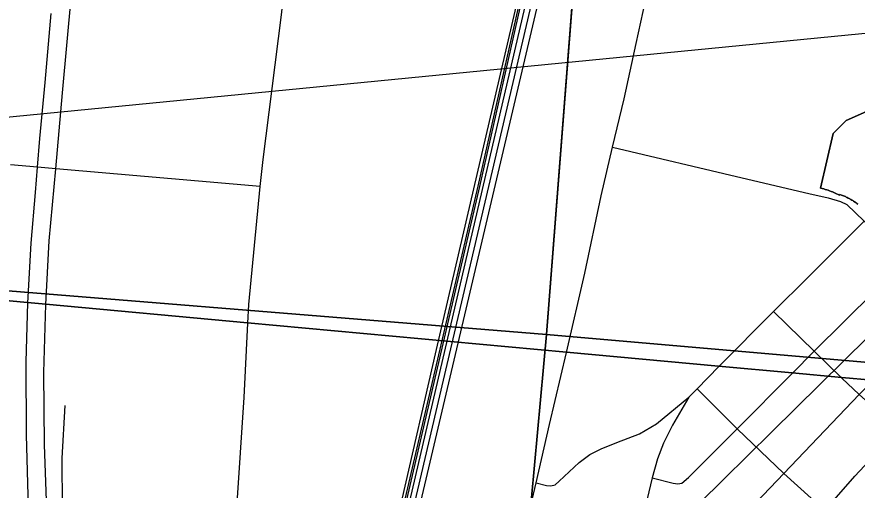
# Model space of a CAD drawing. Extents: x 0 to 34, y 0 to 22.
# Drawn here: x 7.262 to 8.123, y 16.007 to 16.492 of the extents above; entities that cross this region are included whole.
import ezdxf

# ---------------------------------------------------------------- set-up
doc = ezdxf.new("R2010")
doc.units = 0
for name, color, linetype in [('GM_X_City_Street', 7, 'Continuous'), ('GM_X_County_Road', 7, 'Continuous'), ('GM_X_Interchange_Ramps', 7, 'Continuous'), ('GM_X_Interstate_Route', 7, 'Continuous'), ('GM_X_Rail_Line', 7, 'Continuous'), ('GM_X_Section', 7, 'Continuous'), ('GM_X_State_Route', 7, 'Continuous'), ('SH_Text', 7, 'Continuous')]:
    doc.layers.add(name, color=color, linetype=linetype)

msp = doc.modelspace()

# ---------------------------------------------------------------- linework, layer by layer
at = {"layer": 'GM_X_City_Street'}
for points in [[(7.47799, 15.82524), (7.48112, 15.87967), (7.4828, 15.91358), (7.48751, 15.98886), (7.49525, 16.10182), (7.49893, 16.17783), (7.49986, 16.19698), (7.51148, 16.31779), (7.51448, 16.34558), (7.52393, 16.41809), (7.53338, 16.49375), (7.53653, 16.52212), (7.53969, 16.582), (7.54773, 16.65348), (7.55287, 16.73243), (7.56014, 16.83479), (7.56347, 16.89532), (7.56671, 16.94088), (7.57008, 16.96253), (7.57274, 16.97796), (7.57469, 16.98562)], [(7.87223, 16.35799), (8.00507, 16.32655), (8.07321, 16.31066), (8.09296, 16.30636), (8.10543, 16.30265), (8.11211, 16.29953), (8.1299, 16.28249), (8.17149, 16.24118), (8.2151, 16.19863), (8.25155, 16.16262)], [(7.51148, 16.31779), (7.30246, 16.33582), (7.28358, 16.33752), (7.25614, 16.33998)], [(8.1299, 16.28249), (8.07211, 16.22469), (8.03712, 16.18997), (7.98088, 16.13342), (7.95899, 16.11066), (7.95041, 16.10203), (7.93352, 16.07348), (7.92426, 16.05521), (7.91817, 16.03901), (7.91292, 16.0197), (7.89919, 15.96229)], [(7.91292, 16.0197), (7.93431, 16.014), (7.9392, 16.01333), (7.94303, 16.01429), (7.94984, 16.01976), (7.99979, 16.06961), (8.05618, 16.12648), (8.0787, 16.14919), (8.17149, 16.24118)], [(7.94702, 15.91873), (7.97102, 15.94496), (7.99824, 15.97217), (8.04753, 16.02414), (8.12473, 16.10475), (8.13835, 16.1189), (8.2151, 16.19863)], [(8.03712, 16.18997), (8.0787, 16.14919), (8.10708, 16.12179), (8.12473, 16.10475), (8.16485, 16.06895)], [(7.95899, 16.11066), (7.99979, 16.06961), (8.04753, 16.02414), (8.08965, 15.98625)], [(7.79408, 16.01456), (7.80478, 16.01166), (7.80921, 16.01127), (7.81349, 16.01234), (7.81747, 16.01616), (7.8381, 16.03534), (7.84888, 16.04344), (7.86049, 16.0494), (7.87654, 16.05582), (7.89992, 16.06469), (7.9172, 16.07503), (7.95041, 16.10203)]]:
    msp.add_lwpolyline(points, dxfattribs=at)
at = {"layer": 'GM_X_County_Road'}
msp.add_lwpolyline([(8.03059, 15.91949), (8.039, 15.92941), (8.06313, 15.95591), (8.08965, 15.98625), (8.12031, 16.02132), (8.16485, 16.06895), (8.20396, 16.11127)], dxfattribs=at)
at = {"layer": 'GM_X_Interchange_Ramps'}
for points in [[(8.18316, 16.41731), (8.11142, 16.38553), (8.10825, 16.38235), (8.09801, 16.37208), (8.08509, 16.31631), (8.08542, 16.31622), (8.08552, 16.3162), (8.08694, 16.31582), (8.08845, 16.31539), (8.08995, 16.31494), (8.09144, 16.31445), (8.09292, 16.31395), (8.0944, 16.31341), (8.09586, 16.31285), (8.09731, 16.31227), (8.09876, 16.31166), (8.10019, 16.31102), (8.10161, 16.31036), (8.10302, 16.30968), (8.10442, 16.30897), (8.10442, 16.30897), (8.10504, 16.3096), (8.1066, 16.30904), (8.1076, 16.30867), (8.10858, 16.30828), (8.10956, 16.30787), (8.11053, 16.30744), (8.1115, 16.307), (8.11245, 16.30654), (8.1134, 16.30606), (8.11434, 16.30557), (8.11527, 16.30506), (8.11547, 16.30495), (8.1162, 16.30453), (8.11711, 16.30399), (8.11801, 16.30343), (8.11891, 16.30286), (8.11979, 16.30227), (8.12066, 16.30167), (8.12151, 16.30106), (8.12153, 16.30105), (8.12238, 16.30041), (8.12321, 16.29977)], [(8.12321, 16.29977), (8.12238, 16.30041), (8.12153, 16.30105), (8.12151, 16.30106), (8.12066, 16.30167), (8.11979, 16.30227), (8.11891, 16.30286), (8.11801, 16.30343), (8.11711, 16.30399), (8.1162, 16.30453), (8.11547, 16.30495), (8.11527, 16.30506), (8.11434, 16.30557), (8.1134, 16.30606), (8.11245, 16.30654), (8.1115, 16.307), (8.11053, 16.30744), (8.10956, 16.30787), (8.10858, 16.30828), (8.1076, 16.30867), (8.1066, 16.30904), (8.10504, 16.3096), (8.10442, 16.30897), (8.10302, 16.30968), (8.10161, 16.31036), (8.10019, 16.31102), (8.09876, 16.31166), (8.09731, 16.31227), (8.09586, 16.31285), (8.0944, 16.31341), (8.09292, 16.31395), (8.09144, 16.31445), (8.08995, 16.31494), (8.08845, 16.31539), (8.08694, 16.31582), (8.08552, 16.3162), (8.08542, 16.31622), (8.08509, 16.31631), (8.09801, 16.37208), (8.10825, 16.38235), (8.11142, 16.38553), (8.18316, 16.41731)]]:
    msp.add_lwpolyline(points, dxfattribs=at)
at = {"layer": 'GM_X_Interstate_Route'}
for points in [[(7.31071, 15.6893), (7.31007, 15.70205), (7.30722, 15.74911), (7.30306, 15.81513), (7.29801, 15.89387), (7.29362, 15.97743), (7.29077, 16.05332), (7.29011, 16.12745), (7.29226, 16.19688), (7.2956, 16.26212), (7.30246, 16.33582), (7.3092, 16.41389), (7.31841, 16.51479), (7.32587, 16.6023), (7.3342, 16.69157), (7.34056, 16.7668), (7.34999, 16.86593), (7.35723, 16.94884), (7.36337, 17.01793), (7.37127, 17.10478), (7.37722, 17.16312)], [(7.29305, 15.62692), (7.29352, 15.64411), (7.29187, 15.69313), (7.29135, 15.70199), (7.2899, 15.72635), (7.28644, 15.77932), (7.28381, 15.82571), (7.27937, 15.90335), (7.27427, 15.98938), (7.27246, 16.06374), (7.27197, 16.13825), (7.27373, 16.19859), (7.27723, 16.25982), (7.28151, 16.31163), (7.28358, 16.33752), (7.28595, 16.36707), (7.29138, 16.42431), (7.29779, 16.49505)], [(8.13812, 16.11944), (8.10685, 16.12232), (8.05594, 16.12701), (7.98065, 16.13395), (7.82497, 16.14829), (7.4987, 16.17836), (7.29203, 16.19741), (7.27349, 16.19912), (7.05197, 16.21953)], [(7.05197, 16.21953), (7.27349, 16.19912), (7.29203, 16.19741), (7.4987, 16.17836), (7.82497, 16.14829), (7.98065, 16.13395), (8.05594, 16.12701), (8.10685, 16.12232), (8.13812, 16.11944)]]:
    msp.add_lwpolyline(points, dxfattribs=at)
at = {"layer": 'GM_X_Rail_Line'}
for points in [[(7.56811, 15.60595), (8.45273, 16.47869), (8.56606, 16.59234), (8.60997, 16.64414), (8.67413, 16.73275), (8.72397, 16.82286), (8.76125, 16.92452), (8.81965, 17.10025), (8.84855, 17.20132)], [(7.86983, 16.8823), (7.8621, 16.84879), (7.84032, 16.75138), (7.63728, 15.8788), (7.62598, 15.83159)], [(7.63414, 15.84875), (7.64172, 15.86467), (7.65158, 15.889), (7.66243, 15.937), (7.86432, 16.79585), (7.86695, 16.81361), (7.86695, 16.83038), (7.86743, 16.84582)], [(7.86743, 16.84582), (7.85709, 16.79191), (7.81237, 16.60547), (7.74135, 16.30165), (7.645, 15.88933), (7.63414, 15.84875)], [(7.6046, 15.76018), (7.60782, 15.78403), (7.61374, 15.81553), (7.63323, 15.90053), (7.65631, 15.99473), (7.69198, 16.15097), (7.72676, 16.30079), (7.79215, 16.58118), (7.81898, 16.70255), (7.83715, 16.77886), (7.84856, 16.81093)], [(7.35275, 15.13243), (7.36481, 15.14523), (7.37993, 15.16237), (7.39167, 15.17643), (7.40553, 15.19346), (7.4161, 15.20795), (7.42763, 15.22424), (7.43958, 15.24201), (7.45217, 15.2621), (7.46306, 15.28061), (7.47554, 15.30399), (7.48443, 15.32218), (7.4949, 15.34502), (7.504, 15.36681), (7.51246, 15.38934), (7.51849, 15.40679), (7.52483, 15.4271), (7.53053, 15.44684), (7.54662, 15.51372), (7.56718, 15.60044), (7.61425, 15.8014), (7.73459, 16.31823), (7.78069, 16.52257)], [(7.35413, 15.13111), (7.36623, 15.14395), (7.38139, 15.16113), (7.39315, 15.17522), (7.40705, 15.1923), (7.41766, 15.20684), (7.42921, 15.22316), (7.44119, 15.24097), (7.45381, 15.26112), (7.46474, 15.27968), (7.47725, 15.30312), (7.48616, 15.32136), (7.49666, 15.34426), (7.50578, 15.36611), (7.51426, 15.38869), (7.52031, 15.4062), (7.52667, 15.42655), (7.53239, 15.44635), (7.54848, 15.51328), (7.56904, 15.60001), (7.61612, 15.80096), (7.73646, 16.3178), (7.78255, 16.52214)], [(7.31146, 16.09363), (7.30859, 16.03979), (7.309, 15.98924)]]:
    msp.add_lwpolyline(points, dxfattribs=at)
at = {"layer": 'GM_X_Section'}
for points in [[(7.88532, 17.20474), (8.90934, 17.12155), (8.83221, 16.07695), (7.80451, 16.16627)], [(7.09775, 16.22381), (7.80451, 16.16627), (7.71554, 15.1965), (6.67904, 14.83565), (6.71778, 15.14511), (6.8557, 15.14859), (6.94949, 15.1616), (7.06251, 15.19054), (7.10674, 15.22645), (7.17942, 15.30576), (7.22862, 15.38475), (7.26952, 15.54684), (7.25562, 15.69442), (7.2482, 15.74304), (7.24421, 15.83325), (7.22739, 15.94681)], [(7.80451, 16.16627), (8.83221, 16.07695), (8.73592, 15.03992), (7.71554, 15.1965)]]:
    msp.add_lwpolyline(points, close=True, dxfattribs=at)
msp.add_lwpolyline([(7.88505, 17.20132), (7.80451, 16.16627), (7.09775, 16.22381), (7.07994, 16.30368), (7.06149, 16.41083), (7.03781, 16.64306), (7.03594, 16.70482), (7.08546, 16.78116), (7.14218, 16.97817), (7.25334, 17.20132)], dxfattribs=at)
at = {"layer": 'GM_X_State_Route'}
msp.add_lwpolyline([(7.75553, 15.6611), (7.7668, 15.77049), (7.77038, 15.80777), (7.7744, 15.85698), (7.78356, 15.96097), (7.78769, 15.98668), (7.79408, 16.01456), (7.80777, 16.07415), (7.8252, 16.14776), (7.84381, 16.22918), (7.86045, 16.30817), (7.87223, 16.35799), (7.8842, 16.40752), (7.8963, 16.46414), (7.91791, 16.56284)], dxfattribs=at)
at = {"layer": 'SH_Text'}
msp.add_lwpolyline([(9.61689, 16.98057), (3.73843, 16.04511), (9.61689, 16.62061)], close=True, dxfattribs=at)

doc.saveas('drawing.dxf')
